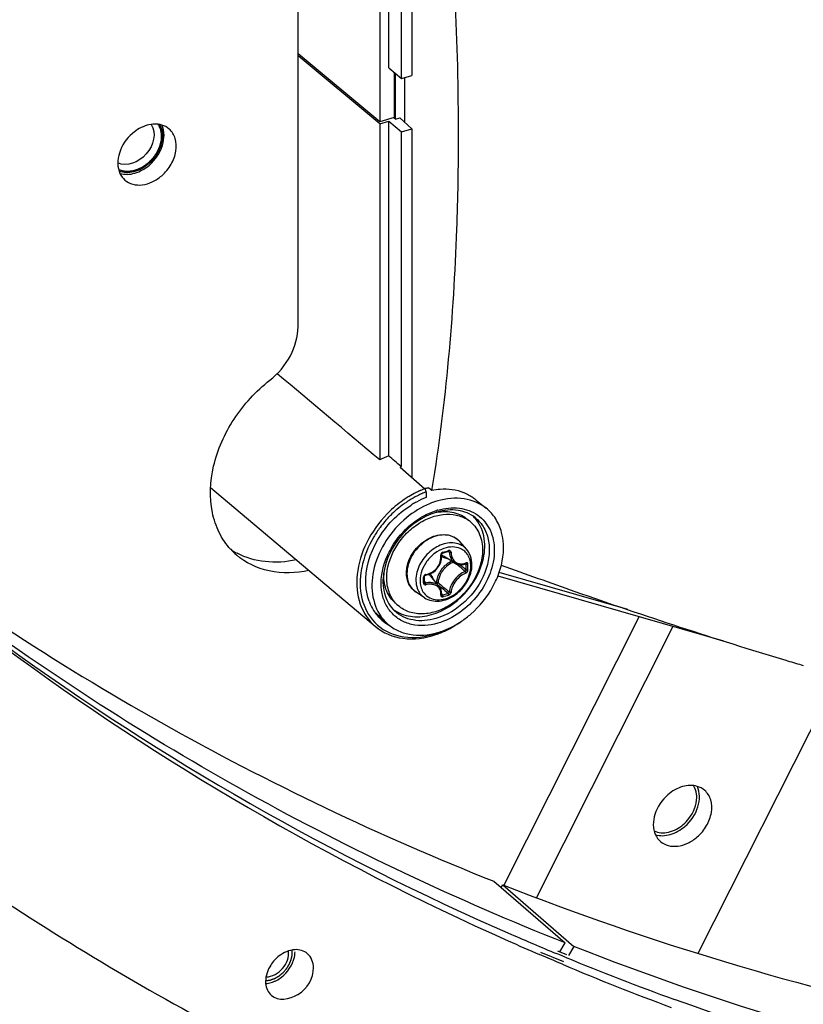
# Model space of a CAD drawing. Header units: millimetres. Extents: x 0 to 420, y 0 to 297.
# Tile 364 of 514: x 340 to 346, y 171 to 179. Entities that reach past the tile are written whole.
import ezdxf

# ---------------------------------------------------------------- set-up
doc = ezdxf.new("R2010")
doc.units = ezdxf.units.MM
doc.header["$LTSCALE"] = 23.1
doc.layers.get('0').update_dxf_attribs({"linetype": 'CONTINUOUS'})
doc.layers.add('02___PRT_ALL_AXES', color=7, linetype='CONTINUOUS')

msp = doc.modelspace()

# ---------------------------------------------------------------- linework, layer by layer
at = {"color": 7, "linetype": 'Continuous'}
for p, q in [((342.1203, 176.2109), (342.1203, 181.0064)), ((342.7849, 180.8454), (342.7849, 177.8799)), ((342.8585, 178.3175), (342.8585, 180.8061)), ((342.9615, 178.2318), (342.9615, 180.7775)), ((343.0464, 180.7714), (343.0464, 178.2563)), ((342.7849, 177.8799), (342.1203, 178.4329)), ((342.7849, 177.8632), (342.1203, 178.4163)), ((342.8585, 178.3175), (342.9615, 178.2318)), ((342.904, 178.2797), (342.904, 177.9142)), ((342.9126, 177.9001), (342.9126, 178.2725)), ((342.9615, 178.2318), (343.0464, 178.2563)), ((342.9906, 177.8736), (342.9906, 178.2402)), ((342.904, 177.9142), (342.7849, 177.8799)), ((342.7849, 177.8632), (342.8585, 177.8845)), ((342.7849, 177.8632), (342.7849, 175.1281)), ((342.8585, 177.8845), (342.9615, 177.7988)), ((342.8585, 175.1595), (342.8585, 177.8845)), ((342.9126, 177.9001), (342.8982, 177.9126)), ((342.9126, 177.9001), (342.9494, 177.9107)), ((342.9494, 177.9107), (343.0464, 177.8233)), ((342.9615, 177.7988), (343.0464, 177.8233)), ((342.9615, 175.0725), (342.9615, 177.7988)), ((343.0464, 177.8233), (343.0464, 174.9869)), ((342.9529, 175.0693), (342.9615, 175.0725)), ((342.9529, 175.0693), (343.153, 174.893)), ((342.9615, 175.0725), (342.9581, 175.0754)), ((341.4093, 174.9023), (342.7507, 173.7713)), ((343.1837, 174.9004), (343.2082, 174.8802)), ((343.2102, 174.8959), (343.2076, 174.8807)), ((343.2105, 174.8954), (343.208, 174.8801)), ((343.2082, 174.8802), (343.2092, 174.8804)), ((343.1629, 174.867), (343.1629, 174.8208)), ((343.5692, 174.8003), (343.6515, 174.7346)), ((343.5268, 174.62), (343.5018, 174.6417)), ((343.4917, 174.4001), (343.4364, 174.4626)), ((343.2966, 174.3688), (343.3115, 174.3729)), ((343.3978, 174.2863), (343.3049, 174.3439)), ((343.3408, 174.3815), (343.352, 174.3755)), ((343.4381, 174.2739), (343.4405, 174.272)), ((343.4816, 174.2821), (343.4887, 174.2784)), ((343.4854, 174.2839), (343.4845, 174.2832)), ((343.4845, 174.2832), (343.4858, 174.2837)), ((343.4858, 174.2837), (343.4864, 174.2837)), ((343.1484, 174.1592), (343.1483, 174.1779)), ((343.1483, 174.1306), (343.1485, 174.1541)), ((343.1485, 174.1541), (343.1484, 174.1592)), ((343.27, 174.0975), (343.2, 174.1809)), ((343.7468, 174.1833), (345.5817, 173.6536)), ((344.8041, 173.9089), (343.757, 174.2111)), ((343.1484, 174.1375), (343.1577, 174.1251)), ((343.2469, 174.1303), (343.2433, 174.1292)), ((343.2566, 174.1134), (343.2722, 174.1001)), ((343.2722, 174.1001), (343.29, 174.0851)), ((343.1503, 174.0059), (343.0806, 174.0517)), ((343.2878, 174.0293), (343.2887, 174.0284)), ((343.2885, 174.0363), (343.2945, 174.0281)), ((343.2885, 174.0363), (343.2912, 174.0326)), ((343.2887, 174.0284), (343.2896, 174.0279)), ((342.9376, 173.9397), (342.9126, 173.9614)), ((342.7531, 173.8833), (342.8421, 173.7999)), ((344.8957, 173.8517), (343.7953, 171.6659)), ((345.1711, 173.7722), (344.0604, 171.5659)), ((346.0891, 173.4969), (346.1027, 173.4928)), ((346.0894, 173.4967), (346.1031, 173.4926)), ((345.3779, 171.1115), (346.5157, 173.3716)), ((343.7143, 171.6977), (344.2943, 171.1954)), ((343.7728, 171.647), (343.7861, 171.6694)), ((343.7861, 171.6694), (344.3661, 171.1671)), ((344.2512, 171.1228), (344.2943, 171.1954)), ((344.3661, 171.1671), (344.3227, 171.0938))]:
    msp.add_line(p, q, dxfattribs=at)
for points in [[(343.1591, 174.1893), (343.1688, 174.1912), (343.1815, 174.1947), (343.1938, 174.1993), (343.2058, 174.205), (343.2173, 174.2118), (343.2282, 174.2195), (343.2385, 174.2282), (343.2479, 174.2377), (343.2566, 174.2479), (343.2643, 174.2588), (343.2711, 174.2702), (343.2768, 174.2822), (343.2815, 174.2945), (343.285, 174.3071), (343.2874, 174.3199), (343.2887, 174.3328), (343.2887, 174.3457)], [(343.2887, 174.3457), (343.2878, 174.3562), (343.2879, 174.3576), (343.2881, 174.3592), (343.2886, 174.3607), (343.2892, 174.3622), (343.2901, 174.3637), (343.2911, 174.365), (343.2922, 174.3662), (343.2935, 174.3672), (343.2948, 174.368), (343.2961, 174.3686), (343.2966, 174.3688)], [(343.3115, 174.3729), (343.3203, 174.3755), (343.3292, 174.378), (343.344, 174.3824)], [(343.344, 174.3824), (343.3446, 174.3826), (343.3456, 174.3827), (343.3465, 174.3827), (343.3473, 174.3824), (343.3476, 174.3823)], [(343.3977, 174.2864), (343.4014, 174.2842), (343.4098, 174.2801), (343.4187, 174.2771), (343.4279, 174.275), (343.4374, 174.2739)], [(343.4374, 174.2739), (343.4472, 174.2739), (343.4571, 174.275), (343.4671, 174.2771), (343.4771, 174.2802), (343.4845, 174.2832)], [(343.1483, 174.1779), (343.1484, 174.1787), (343.1486, 174.18), (343.1491, 174.1814), (343.1498, 174.1828), (343.1507, 174.1841), (343.1518, 174.1854), (343.153, 174.1865), (343.1544, 174.1874), (343.1558, 174.1882), (343.1572, 174.1888), (343.1587, 174.1892), (343.1591, 174.1893)], [(343.149, 174.1282), (343.1487, 174.1287), (343.1484, 174.1294), (343.1483, 174.1302), (343.1483, 174.1306)], [(343.2832, 174.075), (343.2794, 174.0834), (343.2747, 174.0912), (343.27, 174.0974)], [(343.2879, 174.0301), (343.2886, 174.0373), (343.2888, 174.0472), (343.2879, 174.0568), (343.2861, 174.0661), (343.2832, 174.075)], [(343.2878, 174.0292), (343.2878, 174.0292), (343.2879, 174.0291), (343.2878, 174.0292), (343.2878, 174.0296), (343.2879, 174.0301)]]:
    msp.add_lwpolyline(points, dxfattribs=at)
for centre, radius, start, end in [((340.684, 177.7916), 0.3369, 310.89362, 311.09573), ((343.1208, 174.4428), 0.7632, 110.09961, 116.11074), ((343.4291, 174.1625), 0.781, 114.12174, 116.52005), ((343.4238, 174.1741), 0.7683, 113.95651, 114.11577), ((343.4227, 174.1767), 0.7654, 113.57308, 113.95665), ((343.4153, 174.194), 0.7466, 110.56968, 113.58432), ((343.3013, 174.3338), 0.5786, 103.18877, 104.66168), ((343.2983, 174.3465), 0.5656, 101.69342, 103.18896), ((343.4951, 174.0561), 0.9065, 125.04424, 135.10365), ((343.4683, 174.0928), 0.861, 122.22464, 124.98894), ((343.4685, 174.0937), 0.8323, 122.32236, 123.97662), ((343.4584, 174.1084), 0.8425, 120.95923, 122.21902), ((343.4512, 174.1218), 0.7993, 116.66187, 122.35015), ((343.4448, 174.1316), 0.8156, 116.53563, 120.97751), ((343.4113, 174.1749), 0.692, 111.03552, 118.24313), ((343.4345, 174.154), 0.7631, 114.94972, 116.63073), ((343.4293, 174.1651), 0.7508, 114.02155, 114.94783), ((343.4268, 174.1708), 0.7445, 113.69915, 114.02072), ((343.4197, 174.1874), 0.7266, 110.69807, 113.7104), ((343.5064, 174.0441), 0.8948, 130.91671, 135.09419), ((343.5, 174.0513), 0.8852, 130.46881, 130.90995), ((343.4898, 174.0637), 0.8691, 125.64119, 130.48229), ((343.4789, 174.0784), 0.8508, 125.07949, 125.62567), ((343.4752, 174.0837), 0.8443, 123.97513, 125.08025), ((343.4402, 174.1213), 0.7529, 120.93523, 121.95437), ((343.4318, 174.1354), 0.7366, 118.1958, 120.94188), ((343.4009, 174.2212), 0.518, 106.11336, 107.38578), ((343.5146, 174.036), 0.9064, 135.74491, 143.22092), ((343.5109, 174.0393), 0.9295, 135.06136, 135.66223), ((343.5122, 174.0382), 0.9031, 135.08883, 135.74222), ((343.3856, 174.2352), 0.4869, 106.11323, 107.31011), ((343.3211, 174.3024), 0.4052, 99.99187, 101.44426), ((343.3604, 174.4278), 0.2542, 49.1138, 56.51182), ((343.3491, 174.4656), 0.2831, 42.60589, 46.12154), ((343.3482, 174.4647), 0.2844, 41.99977, 42.60766), ((343.3211, 174.3605), 0.1539, 50.53518, 52.38989), ((343.3213, 174.3607), 0.1537, 47.20358, 50.53486), ((343.3207, 174.3602), 0.1545, 41.53019, 47.1948), ((341.9892, 174.7807), 0.5648, 222.42041, 229.09621), ((341.8942, 174.8753), 0.5743, 235.90772, 242.20539), ((343.4548, 174.0783), 0.6654, 151.20704, 154.5529), ((343.4647, 174.0729), 0.6767, 148.91513, 151.21155), ((343.3874, 174.1769), 0.2433, 109.07672, 109.22931), ((343.4189, 174.0944), 0.6261, 155.94744, 161.50102), ((343.4413, 174.0848), 0.6504, 155.04858, 155.97875), ((343.4454, 174.0829), 0.655, 154.55998, 155.04911), ((343.3522, 174.4202), 0.0898, 224.14979, 225.13489), ((343.3525, 174.4205), 0.0901, 225.16768, 238.19258), ((342.7666, 176.3083), 2.0045, 285.39308, 286.80749), ((343.3066, 174.1176), 0.681, 168.86705, 172.03043), ((343.3951, 174.1027), 0.6009, 161.53626, 161.76752), ((343.4671, 174.1006), 0.2113, 135.09832, 148.10442), ((343.4534, 174.1185), 0.202, 114.0645, 126.40526), ((335.3008, 164.7122), 12.5417, 49.56104, 49.72441), ((336.0359, 165.5736), 11.4092, 49.26308, 49.56466), ((335.4574, 164.7756), 12.4061, 49.65654, 49.94798), ((343.443, 174.3866), 0.1071, 290.31697, 292.26307), ((343.4418, 174.3896), 0.1103, 292.2624, 294.07545), ((342.0234, 174.2546), 1.4654, 0.00233, 0.92882), ((342.072, 174.2546), 1.4168, 359.05537, 0.00295), ((342.0251, 174.2537), 1.4783, 0.0024, 0.92888), ((342.0742, 174.2537), 1.4292, 359.05547, 0.00301), ((343.297, 174.1346), 0.4855, 172.51311, 173.56876), ((343.307, 174.1333), 0.4956, 170.95278, 172.51144), ((343.2166, 174.1889), 0.3991, 176.78234, 179.9852), ((341.0011, 174.1493), 2.1407, 0.00233, 0.64253), ((343.1645, 174.1735), 0.0216, 99.06376, 106.76369), ((343.1309, 174.1229), 0.0902, 40.02572, 53.88647), ((343.1157, 174.1225), 0.1114, 16.50857, 23.3442), ((341.0811, 174.1493), 2.0607, 359.34524, 0.00194), ((343.1456, 174.1306), 0.00271, 351.60329, 359.32144), ((350.9128, 183.2144), 11.8794, 229.89404, 230.16205), ((350.4029, 182.5067), 11.0235, 229.81565, 230.16603), ((349.9644, 182.0772), 10.3986, 230.16047, 230.51372), ((342.9197, 175.4152), 1.4368, 285.12112, 287.07727), ((342.9203, 175.4133), 1.4495, 285.13021, 287.08635), ((343.0799, 174.1159), 0.4055, 199.88004, 204.6769), ((343.0576, 174.1054), 0.3808, 204.64288, 214.6426), ((343.0651, 174.1376), 0.2831, 232.72517, 236.28952), ((343.1041, 174.1319), 0.2543, 221.70798, 229.09647), ((343.0423, 174.0953), 0.3625, 214.70513, 219.87412), ((343.0367, 174.0907), 0.3553, 219.88209, 226.82366), ((342.9933, 174.1317), 0.3555, 231.74709, 240.49246), ((343.0354, 174.0895), 0.3535, 226.8476, 235.64709), ((343.0877, 174.0603), 0.358, 215.68379, 217.82966), ((343.0833, 174.0568), 0.3524, 217.82046, 226.80479), ((343.0665, 174.1398), 0.2856, 236.28857, 238.56261), ((343.02, 174.0701), 0.3822, 228.07061, 228.58332), ((343.0382, 174.0937), 0.3585, 235.65586, 240.86286), ((343.0069, 174.3956), 0.7289, 288.83726, 292.1284), ((343.021, 174.3754), 0.6967, 288.63165, 289.89745), ((343.0157, 174.3898), 0.712, 289.89936, 291.72264), ((356.0026, 206.4317), 34.3945, 253.27241, 253.49686), ((352.1124, 190.4144), 22.576, 235.0731, 241.21994)]:
    msp.add_arc(centre, radius, start, end, dxfattribs=at)
for centre, major_axis, start_param, end_param in [((334.367, 181.534), (25.0241, -20.8315), 1.240239, 1.275421), ((331.0961, 184.3383), (26.696, -22.2233), 1.122904, 1.127061)]:
    msp.add_ellipse(centre, major_axis=major_axis, ratio=0.015014, start_param=start_param, end_param=end_param, dxfattribs=at)
for points, knots in [([(343.2334, 180.8163), (343.2647, 180.5548), (343.3723, 179.5407), (343.4239, 178.5203), (343.4239, 177.7639)], [0, 0, 0, 0, 0.258242, 1, 1, 1, 1]), ([(343.7861, 171.6694), (344.9761, 171.201), (347.479, 170.4517), (351.4264, 169.92), (355.5525, 169.97), (361.2919, 170.8227), (368.5188, 173.3611), (373.7947, 176.6406), (376.308, 178.5673)], [0, 0, 0, 0, 0.110691, 0.22497, 0.343508, 0.466632, 0.725895, 1, 1, 1, 1]), ([(376.888, 178.065), (374.3747, 176.1383), (369.0988, 172.8588), (361.8719, 170.3204), (356.1325, 169.4677), (352.0064, 169.4177), (348.059, 169.9494), (345.5561, 170.6987), (344.3661, 171.1671)], [0, 0, 0, 0, 0.274105, 0.533368, 0.656492, 0.77503, 0.889309, 1, 1, 1, 1]), ([(340.9245, 177.8575), (340.9706, 177.7909), (340.9232, 177.5851), (340.7259, 177.5095), (340.6537, 177.5461)], [0, 0, 0, 0, 0.500343, 1, 1, 1, 1]), ([(340.9937, 177.8577), (341.0067, 177.8352), (341.0221, 177.7805), (341.0115, 177.6933), (340.9722, 177.608), (340.9298, 177.559), (340.9054, 177.5377)], [0, 0, 0, 0, 0.218864, 0.462276, 0.727009, 1, 1, 1, 1]), ([(343.4239, 177.7639), (343.4239, 177.5109), (343.4074, 176.5518), (343.3233, 175.5928), (343.2105, 174.8954)], [0, 0, 0, 0, 0.263653, 1, 1, 1, 1]), ([(340.9045, 177.537), (340.8698, 177.5069), (340.7931, 177.4623), (340.701, 177.4624), (340.6642, 177.4772)], [0, 0, 0, 0, 0.536973, 1, 1, 1, 1]), ([(341.8909, 175.7758), (341.9594, 175.8294), (342.0711, 175.9615), (342.1203, 176.1299), (342.1203, 176.2109)], [0, 0, 0, 0, 0.517511, 1, 1, 1, 1]), ([(341.5722, 174.3997), (341.5351, 174.4403), (341.4711, 174.5351), (341.3955, 174.7633), (341.4125, 175.096), (341.5828, 175.4744), (341.7777, 175.6873), (341.8909, 175.7758)], [0, 0, 0, 0, 0.105678, 0.216177, 0.457067, 0.723997, 1, 1, 1, 1]), ([(343.1629, 174.867), (343.1629, 174.8744), (343.1602, 174.8841), (343.1545, 174.8917), (343.153, 174.893)], [0, 0, 0, 0, 0.786277, 1, 1, 1, 1]), ([(343.2092, 174.8804), (343.2319, 174.8851), (343.3182, 174.8974), (343.4089, 174.8862), (343.4683, 174.862)], [0, 0, 0, 0, 0.265332, 1, 1, 1, 1]), ([(343.2571, 174.7938), (343.2348, 174.7874), (343.1437, 174.7553), (343.0601, 174.7035), (343.0037, 174.6569)], [0, 0, 0, 0, 0.241167, 1, 1, 1, 1]), ([(343.6515, 174.7346), (343.6008, 174.7751), (343.4671, 174.8293), (343.3263, 174.8138), (343.2571, 174.7938)], [0, 0, 0, 0, 0.473905, 1, 1, 1, 1]), ([(343.5692, 174.8003), (343.5617, 174.8063), (343.5301, 174.8299), (343.4954, 174.8494), (343.4683, 174.862)], [0, 0, 0, 0, 0.242718, 1, 1, 1, 1]), ([(342.6721, 174.1171), (342.667, 174.2403), (342.7454, 174.4991), (342.9297, 174.6903), (343.0417, 174.7602)], [0, 0, 0, 0, 0.482898, 1, 1, 1, 1]), ([(343.1025, 174.6474), (343.1139, 174.6548), (343.1594, 174.6821), (343.2085, 174.7037), (343.2461, 174.7155)], [0, 0, 0, 0, 0.256625, 1, 1, 1, 1]), ([(343.5626, 174.6574), (343.5229, 174.689), (343.417, 174.7316), (343.3057, 174.7189), (343.2505, 174.7029)], [0, 0, 0, 0, 0.468572, 1, 1, 1, 1]), ([(343.2571, 174.7188), (343.3138, 174.7351), (343.4289, 174.7485), (343.5904, 174.6908), (343.6975, 174.5588), (343.7296, 174.3841), (343.6905, 174.1963), (343.5595, 173.9647), (343.3848, 173.8345), (343.2573, 173.7976)], [0, 0, 0, 0, 0.121621, 0.231441, 0.339036, 0.455715, 0.58604, 0.726441, 1, 1, 1, 1]), ([(343.7753, 174.2719), (343.7963, 174.3579), (343.8017, 174.494), (343.7353, 174.6502), (343.6817, 174.7105), (343.6515, 174.7346)], [0, 0, 0, 0, 0.528761, 0.769032, 1, 1, 1, 1]), ([(342.8461, 174.689), (342.7791, 174.6204), (342.6685, 174.4661), (342.587, 174.2065), (342.6054, 173.9549), (342.6947, 173.8185), (342.7507, 173.7713)], [0, 0, 0, 0, 0.281607, 0.547215, 0.784887, 1, 1, 1, 1]), ([(343.0037, 174.6569), (342.94, 174.6043), (342.8299, 174.4807), (342.7304, 174.263), (342.7097, 174.0406), (342.7588, 173.9044), (342.7969, 173.8515)], [0, 0, 0, 0, 0.274518, 0.540576, 0.783282, 1, 1, 1, 1]), ([(343.2407, 174.7), (343.1342, 174.6668), (342.942, 174.5311), (342.8351, 174.3214), (342.8176, 174.2112)], [0, 0, 0, 0, 0.500036, 1, 1, 1, 1]), ([(342.8425, 174.1674), (342.8425, 174.2479), (342.881, 174.373), (342.9785, 174.5095), (343.0744, 174.5966), (343.1833, 174.6579), (343.2971, 174.6885), (343.407, 174.685), (343.4728, 174.6583), (343.5007, 174.6399)], [0, 0, 0, 0, 0.254142, 0.391, 0.527564, 0.659013, 0.781772, 0.894694, 1, 1, 1, 1]), ([(342.8852, 174.4223), (342.9259, 174.4898), (342.9961, 174.5712), (343.0807, 174.6333), (343.1025, 174.6474)], [0, 0, 0, 0, 0.752119, 1, 1, 1, 1]), ([(343.5625, 174.6574), (343.591, 174.6347), (343.6404, 174.5759), (343.6782, 174.4637), (343.6792, 174.3373), (343.6323, 174.1604), (343.4967, 173.9636), (343.3309, 173.8617), (343.2427, 173.8363)], [0, 0, 0, 0, 0.104524, 0.214592, 0.333967, 0.462949, 0.735941, 1, 1, 1, 1]), ([(343.2508, 174.7014), (343.2961, 174.7094), (343.3662, 174.7094), (343.4501, 174.6793), (343.486, 174.6554), (343.5018, 174.6417)], [0, 0, 0, 0, 0.519584, 0.76284, 1, 1, 1, 1]), ([(343.629, 174.3255), (343.642, 174.3851), (343.6476, 174.5042), (343.5959, 174.6145), (343.5595, 174.655)], [0, 0, 0, 0, 0.52857, 1, 1, 1, 1]), ([(338.5276, 174.6205), (339.314, 174.0212), (340.9822, 172.9247), (342.7846, 172.0673), (343.7143, 171.6977)], [0, 0, 0, 0, 0.497039, 1, 1, 1, 1]), ([(342.7886, 174.5786), (342.7699, 174.5536), (342.7024, 174.4528), (342.6557, 174.3373), (342.6384, 174.249)], [0, 0, 0, 0, 0.258039, 1, 1, 1, 1]), ([(343.5268, 174.62), (343.542, 174.6069), (343.5697, 174.5764), (343.6107, 174.5019), (343.6219, 174.4362), (343.6219, 174.3924)], [0, 0, 0, 0, 0.238021, 0.481682, 1, 1, 1, 1]), ([(343.4151, 174.4825), (343.3988, 174.495), (343.3594, 174.5142), (343.2919, 174.5196), (343.2213, 174.5031), (343.1531, 174.4669), (343.0927, 174.414), (343.0311, 174.33), (343.0066, 174.2523), (343.0066, 174.2022)], [0, 0, 0, 0, 0.104897, 0.216899, 0.338904, 0.47012, 0.607003, 0.744549, 1, 1, 1, 1]), ([(343.0113, 174.2727), (343.0239, 174.3224), (343.075, 174.416), (343.1603, 174.48), (343.2077, 174.4996)], [0, 0, 0, 0, 0.499995, 1, 1, 1, 1]), ([(343.2077, 174.4996), (343.2283, 174.508), (343.2702, 174.52), (343.334, 174.5204), (343.3921, 174.5018), (343.4236, 174.477), (343.4364, 174.4626)], [0, 0, 0, 0, 0.270574, 0.524505, 0.765155, 1, 1, 1, 1]), ([(343.6219, 174.3924), (343.6219, 174.3083), (343.5801, 174.1779), (343.4753, 174.038), (343.373, 173.9508), (343.2579, 173.8925), (343.1394, 173.8684), (343.0275, 173.8818), (342.9636, 173.9172), (342.9376, 173.9397)], [0, 0, 0, 0, 0.256473, 0.394543, 0.531644, 0.662632, 0.784011, 0.89531, 1, 1, 1, 1]), ([(343.4223, 174.4443), (343.4046, 174.4497), (343.3659, 174.4547), (343.3064, 174.4453), (343.2472, 174.4204), (343.1737, 174.3689), (343.1037, 174.2804), (343.0794, 174.1925), (343.0794, 174.1502)], [0, 0, 0, 0, 0.108641, 0.225762, 0.35139, 0.483442, 0.751147, 1, 1, 1, 1]), ([(343.3073, 174.4067), (343.2804, 174.3973), (343.2284, 174.3682), (343.1478, 174.2868), (343.1132, 174.2004), (343.1132, 174.1446)], [0, 0, 0, 0, 0.249772, 0.51087, 1, 1, 1, 1]), ([(343.4411, 174.4062), (343.4214, 174.4148), (343.3755, 174.4234), (343.3303, 174.4146), (343.3079, 174.4069)], [0, 0, 0, 0, 0.475897, 1, 1, 1, 1]), ([(343.3653, 174.3753), (343.3651, 174.3798), (343.3618, 174.387), (343.3531, 174.3905), (343.3484, 174.3901), (343.3462, 174.3894)], [0, 0, 0, 0, 0.502703, 0.74499, 1, 1, 1, 1]), ([(343.4917, 174.4001), (343.4826, 174.4104), (343.4612, 174.4286), (343.4356, 174.4402), (343.4223, 174.4443)], [0, 0, 0, 0, 0.49562, 1, 1, 1, 1]), ([(343.5261, 174.2638), (343.5261, 174.2794), (343.5227, 174.3098), (343.5059, 174.3516), (343.4783, 174.3852), (343.454, 174.4005), (343.4411, 174.4062)], [0, 0, 0, 0, 0.267263, 0.518158, 0.759229, 1, 1, 1, 1]), ([(343.536, 174.2749), (343.536, 174.298), (343.5293, 174.3434), (343.5063, 174.3836), (343.4917, 174.4001)], [0, 0, 0, 0, 0.512429, 1, 1, 1, 1]), ([(342.2094, 174.2275), (342.1036, 174.2048), (341.8901, 174.1963), (341.6938, 174.2892), (341.6193, 174.3538)], [0, 0, 0, 0, 0.523099, 1, 1, 1, 1]), ([(342.1072, 174.3136), (342.0239, 174.296), (341.8575, 174.2841), (341.6959, 174.3307), (341.6264, 174.3673)], [0, 0, 0, 0, 0.520212, 1, 1, 1, 1]), ([(343.1611, 174.1949), (343.1788, 174.1977), (343.2139, 174.2108), (343.2556, 174.248), (343.2811, 174.2972), (343.2846, 174.334), (343.2825, 174.3514)], [0, 0, 0, 0, 0.24849, 0.504031, 0.757203, 1, 1, 1, 1]), ([(343.2073, 173.8685), (343.3096, 173.8981), (343.4972, 174.0234), (343.6062, 174.2202), (343.629, 174.3255)], [0, 0, 0, 0, 0.496993, 1, 1, 1, 1]), ([(343.2987, 174.3757), (343.2937, 174.3743), (343.2849, 174.3674), (343.2819, 174.3565), (343.2825, 174.3514)], [0, 0, 0, 0, 0.497141, 1, 1, 1, 1]), ([(343.2825, 174.3513), (343.2839, 174.3518), (343.2861, 174.3525), (343.288, 174.3546), (343.2879, 174.3555)], [0, 0, 0, 0, 0.63264, 1, 1, 1, 1]), ([(343.2886, 174.3438), (343.2919, 174.3414), (343.3059, 174.3324), (343.3222, 174.3272), (343.3345, 174.3254)], [0, 0, 0, 0, 0.245283, 1, 1, 1, 1]), ([(343.2987, 174.3757), (343.2988, 174.3748), (343.2989, 174.3725), (343.2982, 174.3692), (343.2966, 174.3688)], [0, 0, 0, 0, 0.348, 1, 1, 1, 1]), ([(343.3462, 174.3894), (343.3463, 174.3885), (343.3464, 174.3862), (343.3456, 174.3829), (343.344, 174.3824)], [0, 0, 0, 0, 0.339767, 1, 1, 1, 1]), ([(343.352, 174.3755), (343.3519, 174.3762), (343.3514, 174.3789), (343.3494, 174.3813), (343.3476, 174.3823)], [0, 0, 0, 0, 0.264576, 1, 1, 1, 1]), ([(343.352, 174.3755), (343.353, 174.3572), (343.3605, 174.3226), (343.384, 174.2949), (343.3977, 174.2864)], [0, 0, 0, 0, 0.531229, 1, 1, 1, 1]), ([(343.3653, 174.3753), (343.363, 174.3746), (343.3585, 174.3742), (343.3539, 174.3746), (343.352, 174.3755)], [0, 0, 0, 0, 0.5364, 1, 1, 1, 1]), ([(343.3653, 174.3753), (343.3661, 174.3629), (343.3704, 174.3391), (343.3868, 174.3082), (343.4119, 174.2868), (343.4326, 174.2811), (343.4429, 174.2804)], [0, 0, 0, 0, 0.279104, 0.533854, 0.769255, 1, 1, 1, 1]), ([(343.2573, 173.7976), (343.1891, 173.7779), (343.0797, 173.7696), (342.9517, 173.8193), (342.8756, 173.882), (342.8227, 173.967), (342.7856, 174.1057), (342.8008, 174.2193), (342.8244, 174.2907)], [0, 0, 0, 0, 0.255896, 0.373507, 0.48831, 0.605255, 0.728614, 1, 1, 1, 1]), ([(343.003, 174.2079), (343.003, 174.2132), (343.0037, 174.235), (343.0073, 174.2567), (343.0113, 174.2727)], [0, 0, 0, 0, 0.244438, 1, 1, 1, 1]), ([(343.1371, 174.055), (343.1476, 174.0382), (343.1765, 174.0085), (343.2366, 173.9869), (343.3043, 173.99), (343.3724, 174.0159), (343.4346, 174.0614), (343.4995, 174.1391), (343.5261, 174.2149), (343.5261, 174.2638)], [0, 0, 0, 0, 0.105488, 0.213714, 0.331476, 0.460622, 0.598286, 0.738716, 1, 1, 1, 1]), ([(343.1503, 174.0059), (343.1674, 173.9946), (343.2072, 173.9783), (343.2728, 173.9756), (343.3396, 173.9929), (343.4027, 174.0278), (343.4578, 174.0775), (343.5141, 174.156), (343.536, 174.2282), (343.536, 174.2749)], [0, 0, 0, 0, 0.11076, 0.226584, 0.349536, 0.479279, 0.613227, 0.747471, 1, 1, 1, 1]), ([(343.3335, 174.2811), (343.3255, 174.2753), (343.2956, 174.2499), (343.2723, 174.2165), (343.261, 174.1895)], [0, 0, 0, 0, 0.251119, 1, 1, 1, 1]), ([(343.385, 174.2943), (343.3788, 174.292), (343.3541, 174.2808), (343.332, 174.2642), (343.3175, 174.2497)], [0, 0, 0, 0, 0.242416, 1, 1, 1, 1]), ([(343.4429, 174.2804), (343.446, 174.2802), (343.4586, 174.2801), (343.4712, 174.2829), (343.4802, 174.2862)], [0, 0, 0, 0, 0.242499, 1, 1, 1, 1]), ([(343.4814, 174.2185), (343.4824, 174.219), (343.4866, 174.222), (343.4888, 174.2274), (343.4887, 174.2312)], [0, 0, 0, 0, 0.233629, 1, 1, 1, 1]), ([(343.4868, 174.2889), (343.4868, 174.2884), (343.4868, 174.2866), (343.4863, 174.2847), (343.4854, 174.2839)], [0, 0, 0, 0, 0.296838, 1, 1, 1, 1]), ([(343.4887, 174.2784), (343.4887, 174.2789), (343.4886, 174.2809), (343.4875, 174.283), (343.4863, 174.2837)], [0, 0, 0, 0, 0.295427, 1, 1, 1, 1]), ([(343.5032, 174.2777), (343.5032, 174.2817), (343.5008, 174.2884), (343.4927, 174.2908), (343.4887, 174.2897), (343.4868, 174.2889)], [0, 0, 0, 0, 0.500392, 0.734456, 1, 1, 1, 1]), ([(343.4868, 174.206), (343.489, 174.2069), (343.4976, 174.2123), (343.5031, 174.2225), (343.5032, 174.2302)], [0, 0, 0, 0, 0.2401, 1, 1, 1, 1]), ([(343.5032, 174.2777), (343.5009, 174.2767), (343.4958, 174.2761), (343.4907, 174.277), (343.4887, 174.2784)], [0, 0, 0, 0, 0.520163, 1, 1, 1, 1]), ([(343.5032, 174.2302), (343.5009, 174.2292), (343.4957, 174.2286), (343.4906, 174.2298), (343.4887, 174.2312)], [0, 0, 0, 0, 0.516682, 1, 1, 1, 1]), ([(343.7065, 174.0963), (343.7142, 174.1104), (343.7427, 174.1666), (343.7642, 174.2263), (343.7753, 174.2719)], [0, 0, 0, 0, 0.25542, 1, 1, 1, 1]), ([(343.7748, 174.2717), (343.9739, 174.1989), (344.7399, 173.9244), (345.5132, 173.6701), (346.0894, 173.4967)], [0, 0, 0, 0, 0.26054, 1, 1, 1, 1]), ([(342.6321, 174.212), (342.621, 174.132), (342.6266, 173.9731), (342.7105, 173.8343), (342.7646, 173.7858)], [0, 0, 0, 0, 0.526361, 1, 1, 1, 1]), ([(342.8146, 174.189), (342.8084, 174.1342), (342.8141, 174.0267), (342.87, 173.9325), (342.9058, 173.899)], [0, 0, 0, 0, 0.529982, 1, 1, 1, 1]), ([(342.9126, 173.9614), (342.8974, 173.9745), (342.8698, 174.005), (342.8288, 174.0795), (342.8175, 174.1452), (342.8175, 174.189)], [0, 0, 0, 0, 0.238021, 0.481682, 1, 1, 1, 1]), ([(342.9143, 173.9627), (342.8908, 173.9891), (342.8533, 174.0549), (342.8425, 174.1292), (342.8425, 174.1674)], [0, 0, 0, 0, 0.481107, 1, 1, 1, 1]), ([(343.0806, 174.0517), (343.0684, 174.0597), (343.0459, 174.0793), (343.0123, 174.13), (343.003, 174.177), (343.003, 174.2079)], [0, 0, 0, 0, 0.241984, 0.486768, 1, 1, 1, 1]), ([(343.0066, 174.2022), (343.0066, 174.1722), (343.0154, 174.1268), (343.0476, 174.078), (343.069, 174.0593), (343.0806, 174.0517)], [0, 0, 0, 0, 0.517982, 0.760912, 1, 1, 1, 1]), ([(343.0794, 174.1502), (343.0794, 174.1429), (343.0807, 174.1151), (343.0878, 174.0873), (343.0965, 174.0687)], [0, 0, 0, 0, 0.261199, 1, 1, 1, 1]), ([(343.1583, 174.1942), (343.1536, 174.1928), (343.1454, 174.1873), (343.1416, 174.1778), (343.1417, 174.1733)], [0, 0, 0, 0, 0.515676, 1, 1, 1, 1]), ([(343.1417, 174.1733), (343.1426, 174.1735), (343.1451, 174.1741), (343.1483, 174.1761), (343.1483, 174.1779)], [0, 0, 0, 0, 0.335626, 1, 1, 1, 1]), ([(343.1611, 174.1949), (343.1611, 174.1935), (343.161, 174.1916), (343.1599, 174.1894), (343.1591, 174.1893)], [0, 0, 0, 0, 0.650306, 1, 1, 1, 1]), ([(343.2179, 174.1666), (343.2166, 174.1698), (343.2106, 174.182), (343.2022, 174.1929), (343.1948, 174.1999)], [0, 0, 0, 0, 0.255247, 1, 1, 1, 1]), ([(343.261, 174.1895), (343.2589, 174.1846), (343.2518, 174.1656), (343.2477, 174.1453), (343.2469, 174.1303)], [0, 0, 0, 0, 0.258896, 1, 1, 1, 1]), ([(343.2878, 174.2122), (343.2837, 174.2056), (343.2695, 174.1797), (343.2612, 174.1502), (343.26, 174.1284)], [0, 0, 0, 0, 0.261592, 1, 1, 1, 1]), ([(343.4814, 174.2185), (343.4647, 174.2124), (343.432, 174.1931), (343.3919, 174.1525), (343.3629, 174.1044), (343.3531, 174.0687), (343.352, 174.0518)], [0, 0, 0, 0, 0.24174, 0.507568, 0.769195, 1, 1, 1, 1]), ([(343.4868, 174.206), (343.4712, 174.2001), (343.4407, 174.1818), (343.4032, 174.1437), (343.3759, 174.0986), (343.3665, 174.0653), (343.3653, 174.0495)], [0, 0, 0, 0, 0.241461, 0.507728, 0.769702, 1, 1, 1, 1]), ([(343.4868, 174.2061), (343.487, 174.2096), (343.4854, 174.2145), (343.4822, 174.2179), (343.4814, 174.2185)], [0, 0, 0, 0, 0.766459, 1, 1, 1, 1]), ([(342.6986, 173.978), (342.6947, 173.9888), (342.6804, 174.034), (342.6736, 174.0813), (342.6721, 174.1171)], [0, 0, 0, 0, 0.243209, 1, 1, 1, 1]), ([(343.1132, 174.1446), (343.1132, 174.1284), (343.1168, 174.097), (343.1291, 174.0678), (343.1371, 174.055)], [0, 0, 0, 0, 0.516185, 1, 1, 1, 1]), ([(343.1417, 174.1258), (343.1416, 174.1236), (343.1425, 174.1191), (343.1487, 174.1119), (343.1565, 174.1111), (343.1611, 174.112)], [0, 0, 0, 0, 0.245151, 0.483798, 1, 1, 1, 1]), ([(343.1417, 174.1258), (343.1425, 174.1259), (343.1451, 174.1265), (343.148, 174.1284), (343.1483, 174.1302)], [0, 0, 0, 0, 0.321323, 1, 1, 1, 1]), ([(343.149, 174.1282), (343.1499, 174.127), (343.1527, 174.125), (343.1561, 174.1248), (343.1577, 174.1251)], [0, 0, 0, 0, 0.481798, 1, 1, 1, 1]), ([(343.27, 174.0975), (343.2642, 174.1044), (343.2495, 174.1165), (343.2219, 174.1271), (343.1904, 174.1303), (343.1687, 174.1275), (343.1577, 174.1251)], [0, 0, 0, 0, 0.222882, 0.461558, 0.720944, 1, 1, 1, 1]), ([(343.1611, 174.112), (343.161, 174.1144), (343.1603, 174.1189), (343.1588, 174.1233), (343.1577, 174.1251)], [0, 0, 0, 0, 0.526671, 1, 1, 1, 1]), ([(343.2733, 174.0765), (343.2686, 174.0844), (343.2553, 174.099), (343.2279, 174.1123), (343.1953, 174.117), (343.1726, 174.1145), (343.1611, 174.112)], [0, 0, 0, 0, 0.221381, 0.457911, 0.717649, 1, 1, 1, 1]), ([(343.247, 174.1303), (343.2493, 174.1308), (343.2538, 174.1309), (343.2583, 174.1296), (343.26, 174.1284)], [0, 0, 0, 0, 0.526419, 1, 1, 1, 1]), ([(343.247, 174.1303), (343.247, 174.1297), (343.2471, 174.1273), (343.2476, 174.125), (343.2483, 174.1233)], [0, 0, 0, 0, 0.234277, 1, 1, 1, 1]), ([(343.2525, 174.1182), (343.2554, 174.1197), (343.2586, 174.1232), (343.2599, 174.1274), (343.26, 174.1284)], [0, 0, 0, 0, 0.762591, 1, 1, 1, 1]), ([(343.2825, 174.0256), (343.2837, 174.0345), (343.2837, 174.0523), (343.2776, 174.0692), (343.2733, 174.0765)], [0, 0, 0, 0, 0.513521, 1, 1, 1, 1]), ([(343.451, 173.8148), (343.4772, 173.8325), (343.5782, 173.9104), (343.6606, 174.0123), (343.7065, 174.0963)], [0, 0, 0, 0, 0.248745, 1, 1, 1, 1]), ([(343.0965, 174.0687), (343.1024, 174.0559), (343.1176, 174.0321), (343.1388, 174.0134), (343.1503, 174.0059)], [0, 0, 0, 0, 0.504391, 1, 1, 1, 1]), ([(343.2825, 174.0256), (343.2823, 174.0237), (343.2825, 174.0197), (343.2876, 174.013), (343.2947, 174.013), (343.2987, 174.0141)], [0, 0, 0, 0, 0.250198, 0.477776, 1, 1, 1, 1]), ([(343.2825, 174.0256), (343.2832, 174.0258), (343.2855, 174.0265), (343.2876, 174.0284), (343.2879, 174.0301)], [0, 0, 0, 0, 0.303916, 1, 1, 1, 1]), ([(343.2896, 174.0279), (343.2899, 174.0278), (343.2916, 174.0274), (343.2933, 174.0277), (343.2945, 174.0281)], [0, 0, 0, 0, 0.220787, 1, 1, 1, 1]), ([(343.2987, 174.0141), (343.299, 174.0166), (343.2982, 174.0216), (343.2961, 174.0263), (343.2945, 174.0281)], [0, 0, 0, 0, 0.510568, 1, 1, 1, 1]), ([(343.3416, 174.0417), (343.3429, 174.0421), (343.3474, 174.0439), (343.3515, 174.0482), (343.352, 174.0518)], [0, 0, 0, 0, 0.265099, 1, 1, 1, 1]), ([(343.3462, 174.0278), (343.3465, 174.0303), (343.3456, 174.0354), (343.3434, 174.04), (343.3416, 174.0417)], [0, 0, 0, 0, 0.50766, 1, 1, 1, 1]), ([(343.3462, 174.0278), (343.3487, 174.0286), (343.3575, 174.033), (343.3648, 174.0422), (343.3653, 174.0495)], [0, 0, 0, 0, 0.257299, 1, 1, 1, 1]), ([(343.3653, 174.0496), (343.362, 174.0484), (343.3568, 174.0486), (343.3528, 174.0511), (343.352, 174.0518)], [0, 0, 0, 0, 0.768189, 1, 1, 1, 1]), ([(344.2943, 171.1954), (343.4122, 171.546), (341.6998, 172.3536), (340.1064, 173.3767), (339.352, 173.9347)], [0, 0, 0, 0, 0.502903, 1, 1, 1, 1]), ([(343.2427, 173.8363), (343.1828, 173.819), (343.0603, 173.8067), (342.9466, 173.8607), (342.9058, 173.899)], [0, 0, 0, 0, 0.526815, 1, 1, 1, 1]), ([(342.9175, 173.896), (342.9578, 173.8714), (343.0564, 173.8412), (343.1573, 173.8541), (343.2073, 173.8685)], [0, 0, 0, 0, 0.475533, 1, 1, 1, 1]), ([(342.7507, 173.7713), (342.8127, 173.719), (342.9812, 173.6504), (343.1571, 173.6767), (343.2422, 173.7057)], [0, 0, 0, 0, 0.473847, 1, 1, 1, 1]), ([(342.7671, 173.7835), (342.8259, 173.7317), (342.989, 173.6622), (343.1603, 173.6872), (343.2435, 173.7152)], [0, 0, 0, 0, 0.471301, 1, 1, 1, 1]), ([(342.8421, 173.7999), (342.8671, 173.7764), (342.9255, 173.7362), (343.0663, 173.6906), (343.1836, 173.7013), (343.2573, 173.7226)], [0, 0, 0, 0, 0.234243, 0.475825, 1, 1, 1, 1]), ([(343.2573, 173.7226), (343.274, 173.7274), (343.342, 173.7503), (343.406, 173.7844), (343.451, 173.8148)], [0, 0, 0, 0, 0.242607, 1, 1, 1, 1]), ([(343.2814, 173.7203), (343.2961, 173.7263), (343.3554, 173.7526), (343.4113, 173.7863), (343.4509, 173.8149)], [0, 0, 0, 0, 0.245177, 1, 1, 1, 1])]:
    msp.add_open_spline(points, degree=3, knots=knots, dxfattribs=at)
at = {"color": 2, "linetype": 'Continuous'}
for points, knots in [([(340.9812, 177.8593), (340.9825, 177.8565), (340.9852, 177.8509), (340.9886, 177.8438), (340.9912, 177.8382), (340.9933, 177.834), (340.9949, 177.8305), (340.9963, 177.8277), (340.9973, 177.8256), (340.9981, 177.8238), (340.9988, 177.8224), (340.9992, 177.8215), (340.9996, 177.8209), (340.9997, 177.8202), (340.9998, 177.8196), (341, 177.8184), (341.0004, 177.8165), (341.0008, 177.8141), (341.0014, 177.8108), (341.0022, 177.8067), (341.0031, 177.8018), (341.0041, 177.7968), (341.005, 177.7919), (341.0058, 177.7878), (341.0064, 177.7845), (341.0068, 177.782), (341.0072, 177.78), (341.0075, 177.7783), (341.0077, 177.7773), (341.0079, 177.7765), (341.0081, 177.7757), (341.008, 177.7746), (341.0079, 177.7732), (341.0078, 177.7715), (341.0077, 177.7693), (341.0076, 177.7658), (341.0074, 177.7614), (341.007, 177.7544), (341.0067, 177.7474), (341.0064, 177.7404), (341.0062, 177.736), (341.0061, 177.7325), (341.006, 177.7303), (341.0059, 177.7287), (341.0058, 177.728), (341.0058, 177.7275), (341.0057, 177.7271), (341.0056, 177.7265), (341.0053, 177.7256), (341.0049, 177.724), (341.0043, 177.7217), (341.0034, 177.718), (341.0022, 177.7135), (341.0009, 177.708), (340.9995, 177.7025), (340.9981, 177.697), (340.9967, 177.6915), (340.9955, 177.6869), (340.9946, 177.6832), (340.994, 177.681), (340.9936, 177.6793), (340.9934, 177.6784), (340.9932, 177.6779), (340.9931, 177.6774), (340.9929, 177.677), (340.9925, 177.6762), (340.9918, 177.6746), (340.9908, 177.6724), (340.9891, 177.6688), (340.987, 177.6643), (340.9837, 177.6571), (340.9804, 177.65), (340.9771, 177.6428), (340.975, 177.6383), (340.9733, 177.6347), (340.9723, 177.6325), (340.9715, 177.6307), (340.9708, 177.6294), (340.9704, 177.6282), (340.9698, 177.6274), (340.9689, 177.6262), (340.9676, 177.6244), (340.9659, 177.6219), (340.9642, 177.6194), (340.962, 177.6162), (340.9592, 177.6121), (340.9546, 177.6055), (340.9501, 177.599), (340.9461, 177.5932), (340.9439, 177.59), (340.9422, 177.5875), (340.9407, 177.5855), (340.9397, 177.584), (340.9392, 177.5832), (340.9384, 177.5825), (340.9376, 177.5816), (340.9361, 177.5801), (340.9344, 177.5783), (340.9322, 177.5761), (340.9294, 177.5732), (340.9244, 177.5681), (340.9173, 177.5607), (340.9087, 177.552), (340.9031, 177.5461), (340.9002, 177.5432)], [0, 0, 0, 0, 0.03125, 0.0625, 0.078125, 0.09375, 0.109375, 0.117188, 0.125, 0.132812, 0.136719, 0.140625, 0.142578, 0.144531, 0.146484, 0.148438, 0.15625, 0.164062, 0.171875, 0.1875, 0.203125, 0.21875, 0.234375, 0.25, 0.257812, 0.265625, 0.273438, 0.277344, 0.28125, 0.283203, 0.285156, 0.289062, 0.292969, 0.296875, 0.304688, 0.3125, 0.328125, 0.34375, 0.375, 0.390625, 0.40625, 0.414062, 0.421875, 0.425781, 0.427734, 0.428711, 0.429688, 0.431641, 0.433594, 0.4375, 0.445312, 0.453125, 0.46875, 0.484375, 0.5, 0.515625, 0.53125, 0.546875, 0.554688, 0.5625, 0.566406, 0.568359, 0.570312, 0.571289, 0.572266, 0.574219, 0.578125, 0.585938, 0.59375, 0.609375, 0.625, 0.65625, 0.671875, 0.6875, 0.695312, 0.703125, 0.707031, 0.710938, 0.714844, 0.716797, 0.71875, 0.726562, 0.734375, 0.742188, 0.75, 0.765625, 0.78125, 0.8125, 0.828125, 0.835938, 0.84375, 0.851562, 0.855469, 0.857422, 0.859375, 0.863281, 0.867188, 0.875, 0.882812, 0.890625, 0.90625, 0.9375, 0.96875, 1, 1, 1, 1]), ([(340.9002, 177.5432), (340.8954, 177.5396), (340.8882, 177.5343), (340.8798, 177.528), (340.875, 177.5245), (340.8713, 177.5218), (340.8677, 177.5191), (340.865, 177.5171), (340.8632, 177.5158), (340.8625, 177.5152), (340.8619, 177.5147), (340.8612, 177.5144), (340.8601, 177.5138), (340.8585, 177.513), (340.8559, 177.5116), (340.8527, 177.5099), (340.8476, 177.5072), (340.8412, 177.5039), (340.8347, 177.5005), (340.8296, 177.4978), (340.8264, 177.4961), (340.8238, 177.4948), (340.8222, 177.494), (340.8211, 177.4934), (340.8204, 177.493), (340.8198, 177.4929), (340.8189, 177.4926), (340.817, 177.4919), (340.814, 177.491), (340.81, 177.4897), (340.8061, 177.4884), (340.8021, 177.4871), (340.7982, 177.4859), (340.7942, 177.4846), (340.7902, 177.4833), (340.7869, 177.4822), (340.7843, 177.4814), (340.7823, 177.4807), (340.7807, 177.4802), (340.7795, 177.4798), (340.7789, 177.4796), (340.7784, 177.4794), (340.7779, 177.4794), (340.7772, 177.4793), (340.7761, 177.4792), (340.7744, 177.479), (340.7725, 177.4787), (340.7699, 177.4784), (340.7666, 177.478), (340.7627, 177.4775), (340.7588, 177.477), (340.7549, 177.4765), (340.751, 177.476), (340.7471, 177.4755), (340.7438, 177.4751), (340.7412, 177.4747), (340.7396, 177.4745), (340.7383, 177.4744), (340.7375, 177.4743), (340.7368, 177.4742), (340.7362, 177.4742), (340.7351, 177.4743), (340.7336, 177.4744), (340.7311, 177.4746), (340.728, 177.4749), (340.723, 177.4753), (340.7168, 177.4758), (340.7107, 177.4763), (340.7057, 177.4767), (340.7026, 177.477), (340.7001, 177.4772), (340.6986, 177.4773), (340.6975, 177.4774), (340.6969, 177.4775), (340.6963, 177.4777), (340.6956, 177.4779), (340.6945, 177.4783), (340.6931, 177.4788), (340.6908, 177.4795), (340.688, 177.4804), (340.6846, 177.4816), (340.68, 177.483), (340.6721, 177.4857), (340.6652, 177.4879), (340.6607, 177.4894)], [0, 0, 0, 0, 0.0625, 0.09375, 0.109375, 0.125, 0.140625, 0.15625, 0.160156, 0.164062, 0.166016, 0.167969, 0.171875, 0.179688, 0.1875, 0.203125, 0.21875, 0.25, 0.28125, 0.296875, 0.3125, 0.320312, 0.328125, 0.332031, 0.333984, 0.335938, 0.339844, 0.34375, 0.359375, 0.375, 0.390625, 0.40625, 0.421875, 0.4375, 0.453125, 0.46875, 0.476562, 0.484375, 0.492188, 0.496094, 0.498047, 0.5, 0.501953, 0.503906, 0.507812, 0.515625, 0.523438, 0.53125, 0.546875, 0.5625, 0.578125, 0.59375, 0.609375, 0.625, 0.640625, 0.648438, 0.65625, 0.660156, 0.664062, 0.666016, 0.667969, 0.671875, 0.679688, 0.6875, 0.703125, 0.71875, 0.75, 0.78125, 0.796875, 0.8125, 0.820312, 0.828125, 0.832031, 0.833984, 0.835938, 0.839844, 0.84375, 0.851562, 0.859375, 0.875, 0.890625, 0.90625, 0.9375, 1, 1, 1, 1]), ([(341.857, 170.8884), (341.8604, 170.8889), (341.8672, 170.8898), (341.8757, 170.891), (341.8817, 170.8919), (341.8851, 170.8923), (341.8877, 170.8927), (341.8898, 170.893), (341.8915, 170.8932), (341.8926, 170.8934), (341.8934, 170.8935), (341.8943, 170.8938), (341.8958, 170.8943), (341.8989, 170.8954), (341.9033, 170.897), (341.9085, 170.8988), (341.9138, 170.9007), (341.9182, 170.9023), (341.9217, 170.9035), (341.9243, 170.9044), (341.9265, 170.9052), (341.9282, 170.9058), (341.9295, 170.9063), (341.9306, 170.9066), (341.9315, 170.9071), (341.9323, 170.9076), (341.9333, 170.9082), (341.9358, 170.9097), (341.9395, 170.9118), (341.9445, 170.9147), (341.9495, 170.9175), (341.9545, 170.9204), (341.9586, 170.9228), (341.9619, 170.9247), (341.9638, 170.9258), (341.965, 170.9265), (341.9657, 170.9269), (341.9663, 170.9272), (341.967, 170.9279), (341.968, 170.9287), (341.9695, 170.93), (341.9715, 170.9316), (341.9746, 170.9341), (341.9784, 170.9373), (341.9831, 170.9412), (341.9877, 170.945), (341.9915, 170.9482), (341.9946, 170.9508), (341.9966, 170.9524), (341.9981, 170.9536), (341.9991, 170.9544), (341.9997, 170.9552), (342.0004, 170.9559), (342.0015, 170.9573), (342.0031, 170.9591), (342.0071, 170.9636), (342.013, 170.9704), (342.0188, 170.9772), (342.0228, 170.9817), (342.0244, 170.9836), (342.0256, 170.9849), (342.0262, 170.9856), (342.0269, 170.9864), (342.0275, 170.9874), (342.0286, 170.9891), (342.0299, 170.9913), (342.032, 170.9947), (342.0347, 170.9989), (342.0378, 171.004), (342.041, 171.0092), (342.0436, 171.0134), (342.0458, 171.0168), (342.0471, 171.019), (342.0481, 171.0207), (342.0488, 171.0217), (342.0493, 171.0226), (342.0496, 171.0233), (342.0499, 171.0239), (342.0505, 171.0253), (342.0513, 171.0273), (342.0527, 171.0309), (342.0546, 171.0354), (342.0568, 171.0409), (342.059, 171.0463), (342.0611, 171.0517), (342.0628, 171.0557), (342.0639, 171.0585), (342.0643, 171.0596), (342.0647, 171.0605), (342.0651, 171.0614), (342.0653, 171.0625), (342.0656, 171.0639), (342.0659, 171.0656), (342.0664, 171.0679), (342.0669, 171.0706), (342.0677, 171.0742), (342.0686, 171.0786), (342.0697, 171.084), (342.0708, 171.0894), (342.0717, 171.0939), (342.0724, 171.097), (342.0727, 171.0986), (342.0729, 171.0995), (342.0729, 171.1003), (342.0729, 171.1015), (342.0729, 171.1032), (342.0729, 171.1054), (342.0729, 171.1081), (342.0729, 171.1116), (342.0729, 171.1178), (342.0729, 171.1266), (342.0729, 171.1336), (342.0729, 171.1371)], [0, 0, 0, 0, 0.03125, 0.0625, 0.078125, 0.085938, 0.09375, 0.101562, 0.105469, 0.109375, 0.111328, 0.113281, 0.117188, 0.125, 0.140625, 0.15625, 0.171875, 0.1875, 0.195312, 0.203125, 0.210938, 0.214844, 0.21875, 0.222656, 0.224609, 0.226562, 0.230469, 0.234375, 0.25, 0.265625, 0.28125, 0.296875, 0.3125, 0.320312, 0.328125, 0.330078, 0.332031, 0.333984, 0.335938, 0.339844, 0.34375, 0.351562, 0.359375, 0.375, 0.390625, 0.40625, 0.421875, 0.429688, 0.4375, 0.441406, 0.445312, 0.447266, 0.449219, 0.453125, 0.460938, 0.46875, 0.5, 0.53125, 0.539062, 0.546875, 0.550781, 0.552734, 0.554688, 0.558594, 0.5625, 0.570312, 0.578125, 0.59375, 0.609375, 0.625, 0.640625, 0.648438, 0.65625, 0.660156, 0.664062, 0.666016, 0.667969, 0.669922, 0.671875, 0.679688, 0.6875, 0.703125, 0.71875, 0.734375, 0.75, 0.765625, 0.769531, 0.773438, 0.775391, 0.777344, 0.78125, 0.785156, 0.789062, 0.796875, 0.804688, 0.8125, 0.828125, 0.84375, 0.859375, 0.875, 0.882812, 0.886719, 0.888672, 0.890625, 0.894531, 0.898438, 0.90625, 0.914062, 0.921875, 0.9375, 0.96875, 1, 1, 1, 1])]:
    msp.add_open_spline(points, degree=3, knots=knots, dxfattribs=at)
at = {"layer": '02___PRT_ALL_AXES', "color": 7, "linetype": 'Continuous'}
for p, q in [((344.2831, 171.0408), (344.0956, 171.1169)), ((344.2511, 171.0979), (344.2239, 171.1091)), ((344.3072, 171.1001), (344.2356, 171.1291)), ((344.1568, 171.0707), (344.0861, 171.1011)), ((344.201, 171.0519), (344.1568, 171.0707)), ((344.228, 171.0404), (344.201, 171.0519)), ((344.2719, 171.0219), (344.228, 171.0404)), ((344.2953, 171.0797), (344.2511, 171.0979))]:
    msp.add_line(p, q, dxfattribs=at)
for centre, radius, start, end in [((352.72, 191.1669), 21.8443, 233.49993, 245.98759), ((352.5959, 191.343), 21.8971, 234.03656, 246.46456), ((352.8996, 192.006), 22.6262, 246.42986, 247.45348), ((353.012, 191.7891), 22.5315, 245.95339, 246.66222), ((342.149, 170.8537), 0.2983, 137.35175, 147.03126), ((342.1472, 170.8554), 0.2958, 127.63283, 137.3516), ((353.0121, 192.2817), 22.924, 247.65091, 250.03052), ((353.1348, 192.082), 22.8491, 247.177, 249.56187), ((342.0405, 170.8822), 0.1842, 179.98014, 185.18544)]:
    msp.add_arc(centre, radius, start, end, dxfattribs=at)
for points, knots in [([(341.0124, 177.8531), (340.9742, 177.8645), (340.8833, 177.8596), (340.8074, 177.8146), (340.7729, 177.7847)], [0, 0, 0, 0, 0.466088, 1, 1, 1, 1]), ([(340.911, 177.5276), (340.9594, 177.5694), (341.0316, 177.6714), (341.0357, 177.8028), (341.0125, 177.853)], [0, 0, 0, 0, 0.536408, 1, 1, 1, 1]), ([(340.7729, 177.7847), (340.7245, 177.7429), (340.6523, 177.6409), (340.6482, 177.5095), (340.6714, 177.4593)], [0, 0, 0, 0, 0.536408, 1, 1, 1, 1]), ([(341.011, 177.441), (341.0413, 177.4672), (341.0923, 177.5286), (341.1331, 177.6356), (341.1309, 177.7419), (341.0951, 177.8007), (341.072, 177.8207)], [0, 0, 0, 0, 0.280029, 0.547244, 0.786076, 1, 1, 1, 1]), ([(340.6715, 177.4592), (340.7097, 177.4479), (340.8006, 177.4527), (340.8765, 177.4977), (340.911, 177.5276)], [0, 0, 0, 0, 0.466088, 1, 1, 1, 1]), ([(340.7119, 177.405), (340.73, 177.3893), (340.7759, 177.3657), (340.8558, 177.3622), (340.9381, 177.3878), (340.9879, 177.4209), (341.011, 177.441)], [0, 0, 0, 0, 0.219759, 0.456835, 0.718379, 1, 1, 1, 1]), ([(345.3697, 172.4703), (345.3315, 172.4817), (345.2408, 172.4768), (345.1649, 172.4318), (345.1304, 172.4019)], [0, 0, 0, 0, 0.466123, 1, 1, 1, 1]), ([(345.2685, 172.1448), (345.3169, 172.1867), (345.3892, 172.2887), (345.3932, 172.4203), (345.3699, 172.4704)], [0, 0, 0, 0, 0.536466, 1, 1, 1, 1]), ([(345.3654, 172.3801), (345.3654, 172.389), (345.3634, 172.4226), (345.3522, 172.4559), (345.3387, 172.4766)], [0, 0, 0, 0, 0.264287, 1, 1, 1, 1]), ([(345.1304, 172.4019), (345.082, 172.3601), (345.0097, 172.258), (345.0058, 172.1265), (345.029, 172.0763)], [0, 0, 0, 0, 0.536466, 1, 1, 1, 1]), ([(345.3685, 172.0582), (345.3988, 172.0844), (345.4498, 172.1458), (345.4906, 172.2529), (345.4884, 172.3592), (345.4526, 172.4179), (345.4295, 172.438)], [0, 0, 0, 0, 0.280031, 0.547247, 0.786077, 1, 1, 1, 1]), ([(345.2556, 172.16), (345.2723, 172.1743), (345.33, 172.2343), (345.3654, 172.3187), (345.3654, 172.3801)], [0, 0, 0, 0, 0.262908, 1, 1, 1, 1]), ([(345.0182, 172.1073), (345.0534, 172.0908), (345.1448, 172.0872), (345.2211, 172.1305), (345.2556, 172.16)], [0, 0, 0, 0, 0.461388, 1, 1, 1, 1]), ([(345.0292, 172.0764), (345.0674, 172.0651), (345.1582, 172.0699), (345.234, 172.1149), (345.2685, 172.1448)], [0, 0, 0, 0, 0.466123, 1, 1, 1, 1]), ([(345.0694, 172.0222), (345.0875, 172.0066), (345.1334, 171.9829), (345.2133, 171.9795), (345.2956, 172.005), (345.3454, 172.0382), (345.3685, 172.0582)], [0, 0, 0, 0, 0.219759, 0.456838, 0.718384, 1, 1, 1, 1]), ([(364.9345, 171.1848), (361.6352, 170.0409), (354.9756, 168.6833), (348.1812, 169.6464), (345.1831, 170.736)], [0, 0, 0, 0, 0.5226, 1, 1, 1, 1]), ([(341.8606, 170.9199), (341.9106, 170.9197), (342.0085, 170.9753), (342.0495, 171.0803), (342.0422, 171.1297)], [0, 0, 0, 0, 0.500024, 1, 1, 1, 1]), ([(342.0908, 171.0788), (342.0925, 171.0865), (342.095, 171.1017), (342.096, 171.1171), (342.096, 171.1247)], [0, 0, 0, 0, 0.509074, 1, 1, 1, 1]), ([(341.9037, 170.7685), (341.958, 170.7215), (342.1598, 170.75), (342.246, 170.9104), (342.246, 170.9948)], [0, 0, 0, 0, 0.459695, 1, 1, 1, 1]), ([(341.8583, 170.866), (341.8654, 170.8664), (341.8799, 170.8682), (341.894, 170.8716), (341.9011, 170.8736)], [0, 0, 0, 0, 0.49206, 1, 1, 1, 1]), ([(341.9011, 170.8736), (341.9085, 170.8757), (341.9233, 170.8808), (341.9375, 170.8874), (341.9445, 170.891)], [0, 0, 0, 0, 0.493397, 1, 1, 1, 1])]:
    msp.add_open_spline(points, degree=3, knots=knots, dxfattribs=at)
for points in [[(341.072, 177.8207), (341.0549, 177.8355), (341.0341, 177.8466), (341.0124, 177.8531)], [(340.6714, 177.4593), (340.6809, 177.4388), (340.6948, 177.4198), (340.7119, 177.405)], [(345.4295, 172.438), (345.4124, 172.4528), (345.3914, 172.4639), (345.3697, 172.4703)], [(345.029, 172.0763), (345.0385, 172.0559), (345.0524, 172.0369), (345.0694, 172.0222)], [(342.094, 171.141), (342.0483, 171.1381), (342.0029, 171.1176), (341.9666, 171.0897)], [(342.1985, 171.1085), (342.1709, 171.1325), (342.1304, 171.1433), (342.094, 171.141)], [(342.246, 170.9948), (342.246, 171.0359), (342.2295, 171.0816), (342.1985, 171.1085)], [(341.9856, 170.9173), (342.0365, 170.9565), (342.077, 171.0161), (342.0908, 171.0788)], [(341.8988, 171.016), (341.8733, 170.9768), (341.8563, 170.9291), (341.8563, 170.8823)], [(341.857, 170.8656), (341.8603, 170.8298), (341.8766, 170.7921), (341.9037, 170.7685)], [(341.9445, 170.891), (341.9589, 170.8985), (341.9727, 170.9074), (341.9856, 170.9173)]]:
    msp.add_open_spline(points, degree=3, dxfattribs=at)

doc.saveas('drawing.dxf')
